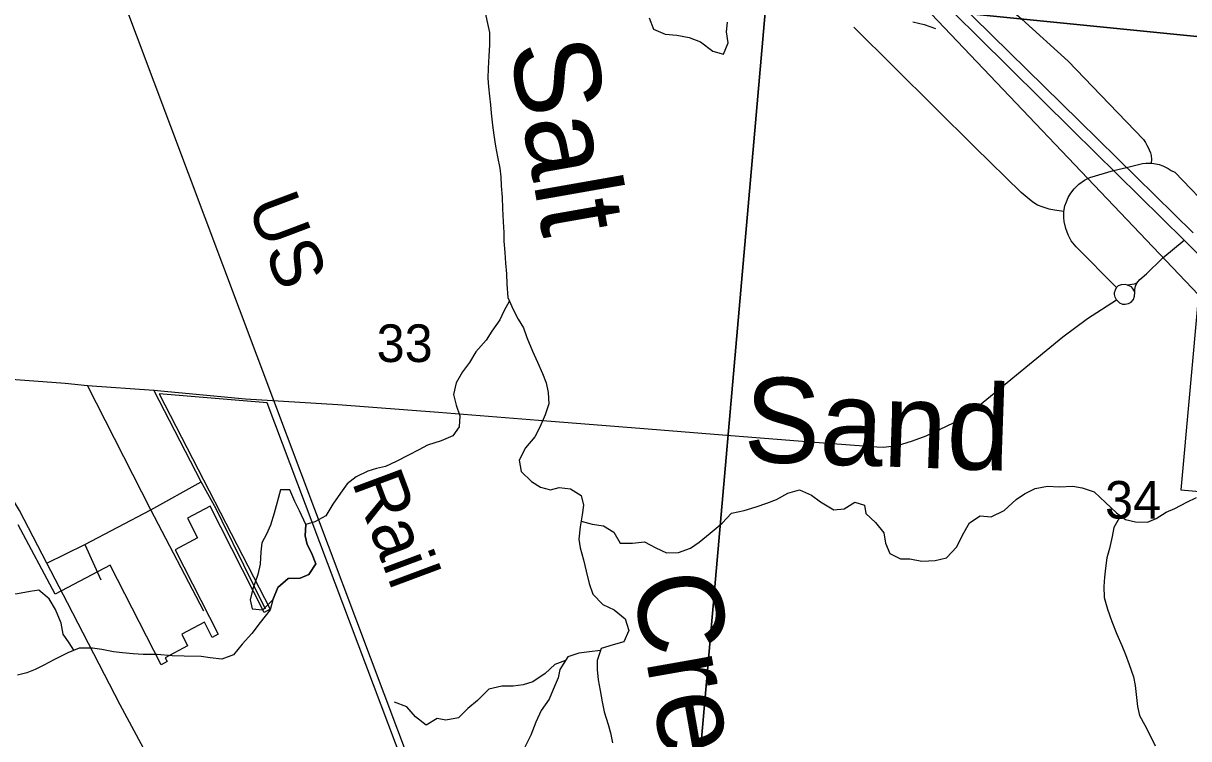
# Model space of a CAD drawing. Extents: x 0 to 42, y 0 to 22.
# Drawn here: x 3.451 to 4.099, y 19.766 to 20.163 of the extents above; entities that cross this region are included whole.
import ezdxf

# ---------------------------------------------------------------- set-up
doc = ezdxf.new("R2010")
doc.units = 0
for name, color, linetype in [('GM_X_City_Street', 7, 'Continuous'), ('GM_X_Corporation', 7, 'Continuous'), ('GM_X_County_Road', 7, 'Continuous'), ('GM_X_Major_River', 7, 'Continuous'), ('GM_X_Major_River_Text', 7, 'Continuous'), ('GM_X_Minor_Lake', 7, 'Continuous'), ('GM_X_Minor_River', 7, 'Continuous'), ('GM_X_Minor_River_Text', 7, 'Continuous'), ('GM_X_Rail_Line', 7, 'Continuous'), ('GM_X_Rail_Line_Text', 7, 'Continuous'), ('GM_X_Section', 7, 'Continuous'), ('GM_X_Section_Text', 7, 'Continuous'), ('GM_X_State_Route', 7, 'Continuous'), ('GM_X_Township_Road', 7, 'Continuous'), ('GM_X_US_Route', 7, 'Continuous')]:
    doc.layers.add(name, color=color, linetype=linetype)

msp = doc.modelspace()

# ---------------------------------------------------------------- linework, layer by layer
at = {"layer": 'GM_X_City_Street'}
for points in [[(4.0295, 20.05886), (4.02416, 20.0596), (4.0212, 20.06018), (4.01799, 20.06125), (4.01478, 20.06231), (4.01224, 20.06396), (4.0101, 20.06569), (4.00582, 20.06947), (3.98001, 20.0947), (3.91285, 20.16137)], [(4.06893, 20.01384), (4.0683, 20.01519), (4.06759, 20.01617), (4.06695, 20.01701), (4.06485, 20.01789), (4.06355, 20.01828), (4.06133, 20.01803), (4.05969, 20.01754), (4.05876, 20.01653), (4.03632, 20.0393), (4.03344, 20.0425), (4.03175, 20.04586), (4.0305, 20.04938), (4.02958, 20.05327), (4.02942, 20.05557), (4.0295, 20.05886)], [(4.05868, 20.00972), (4.05794, 20.01118), (4.05753, 20.01266), (4.05753, 20.0139), (4.0581, 20.0153), (4.05876, 20.01653)], [(3.57481, 19.95469), (3.62614, 19.95165), (3.68217, 19.94721), (3.73766, 19.94282), (3.79393, 19.93848), (3.83979, 19.93472), (3.89355, 19.93043), (3.92561, 19.92803), (3.929, 19.92789), (3.93386, 19.92839), (3.93936, 19.9296), (3.94544, 19.93145), (3.95297, 19.93418), (3.96083, 19.93776), (3.96806, 19.94138), (3.97942, 19.94868), (4.02884, 19.98909), (4.04265, 19.99928), (4.05868, 20.00972)], [(4.05868, 20.00972), (4.0603, 20.00809), (4.06195, 20.00743), (4.06351, 20.00743), (4.06532, 20.00776), (4.06688, 20.0085), (4.06803, 20.0099), (4.06869, 20.01179), (4.06893, 20.01384)], [(3.4021, 19.96879), (3.47481, 19.96334), (3.48708, 19.96217), (3.52406, 19.95944), (3.57481, 19.95469)]]:
    msp.add_lwpolyline(points, dxfattribs=at)
at = {"layer": 'GM_X_Corporation'}
for points in [[(3.93412, 20.19177), (4.10418, 20.01248), (4.09436, 19.9041), (4.22008, 19.89299)], [(3.88389, 19.16278), (3.72161, 19.59525), (3.587, 19.95245), (3.52687, 19.95745), (3.58866, 19.83776), (3.58532, 19.83598), (3.55522, 19.89505), (3.54268, 19.88838), (3.54829, 19.87738), (3.53579, 19.8708), (3.55973, 19.82381), (3.55639, 19.82203), (3.55209, 19.83047), (3.53955, 19.8238), (3.54277, 19.81747), (3.53023, 19.8108), (3.53131, 19.80869), (3.52796, 19.80691), (3.49977, 19.86226), (3.46926, 19.84604), (3.44854, 19.88472)]]:
    msp.add_lwpolyline(points, dxfattribs=at)
at = {"layer": 'GM_X_County_Road'}
for points in [[(3.83465, 20.32242), (3.8615, 20.29536), (3.88715, 20.27027), (3.90468, 20.25443), (3.94196, 20.22184), (4.00603, 20.16583), (4.03182, 20.14235), (4.04993, 20.1235)], [(4.04993, 20.1235), (4.07361, 20.09885), (4.0747, 20.09717), (4.07548, 20.09577), (4.0762, 20.09442), (4.07678, 20.09314), (4.07748, 20.09144), (4.07791, 20.09), (4.07821, 20.08784), (4.07797, 20.08567)], [(4.06718, 20.08413), (4.07304, 20.08561), (4.07493, 20.08577), (4.07797, 20.08567)], [(4.07797, 20.08567), (4.07935, 20.08558), (4.08245, 20.08496), (4.08434, 20.08429), (4.0873, 20.0827), (4.08902, 20.08168), (4.09109, 20.08065), (4.11347, 20.05735)], [(4.04269, 20.07717), (4.04378, 20.07771), (4.05698, 20.08163), (4.06424, 20.08339), (4.06718, 20.08413)], [(4.0295, 20.05886), (4.03005, 20.06193), (4.03096, 20.06432), (4.03186, 20.0667), (4.03334, 20.069), (4.03523, 20.07147), (4.03778, 20.0741), (4.04082, 20.07623), (4.04269, 20.07717)], [(4.08413, 20.03275), (4.08449, 20.03309), (4.09634, 20.04289)], [(4.06893, 20.01384), (4.06893, 20.01557), (4.06926, 20.01738), (4.06992, 20.0191), (4.07156, 20.02099), (4.07526, 20.02412), (4.08413, 20.03275)], [(4.06992, 20.0191), (4.06844, 20.01853), (4.06721, 20.0182), (4.06485, 20.01789)]]:
    msp.add_lwpolyline(points, dxfattribs=at)
at = {"layer": 'GM_X_Major_River'}
for points in [[(3.70777, 20.1702), (3.70923, 20.16336), (3.71033, 20.15842), (3.71046, 20.15159), (3.71003, 20.14514), (3.70959, 20.1385), (3.70955, 20.133), (3.70988, 20.12807), (3.71041, 20.12294), (3.71094, 20.11819), (3.71128, 20.11345), (3.71217, 20.1068), (3.71288, 20.10129), (3.71378, 20.09522), (3.71486, 20.08933), (3.71613, 20.08287), (3.71666, 20.07812)], [(3.71666, 20.07812), (3.71681, 20.07319), (3.71752, 20.06673), (3.71765, 20.06047), (3.71797, 20.05307), (3.7183, 20.04718), (3.71845, 20.04244), (3.71896, 20.03598), (3.71929, 20.0301), (3.71981, 20.02422), (3.72014, 20.01852), (3.72065, 20.01112), (3.72362, 20.00446), (3.72642, 19.99893), (3.72922, 19.99417), (3.73107, 19.98884), (3.73423, 19.98123), (3.73702, 19.97514), (3.73981, 19.96885), (3.74185, 19.96352), (3.74294, 19.9582), (3.74346, 19.95194), (3.74132, 19.94589), (3.73842, 19.93889), (3.73553, 19.9336), (3.73036, 19.92738), (3.7269, 19.92058), (3.72798, 19.91431), (3.73381, 19.90876), (3.73871, 19.90569), (3.74438, 19.90412), (3.74913, 19.90541), (3.75537, 19.90461), (3.76141, 19.90095), (3.76269, 19.89563), (3.76188, 19.89014), (3.76069, 19.88351), (3.76007, 19.87668), (3.76078, 19.87193), (3.76262, 19.86528), (3.76409, 19.85882), (3.76573, 19.85197), (3.76777, 19.84608), (3.7734, 19.84034), (3.77963, 19.83744), (3.78584, 19.83246), (3.78787, 19.826), (3.78498, 19.81957), (3.77909, 19.81791), (3.77244, 19.81587), (3.7703, 19.80925), (3.77026, 19.80432), (3.77078, 19.79843), (3.77186, 19.79254), (3.77295, 19.78628), (3.77404, 19.78076), (3.77625, 19.77373), (3.77754, 19.76898), (3.77882, 19.76346)]]:
    msp.add_lwpolyline(points, dxfattribs=at)
at = {"layer": 'GM_X_Minor_Lake'}
for points in [[(3.60846, 19.88478), (3.60489, 19.89237), (3.60226, 19.89769), (3.59944, 19.90415), (3.59433, 19.90416), (3.59242, 19.89734), (3.59088, 19.89109), (3.58878, 19.88446), (3.58649, 19.87954), (3.58401, 19.87462), (3.58343, 19.86969), (3.58303, 19.86287), (3.58168, 19.85699), (3.579, 19.84904), (3.57747, 19.84298), (3.57859, 19.83804), (3.58445, 19.83745), (3.59015, 19.84293)], [(3.59015, 19.84293), (3.59282, 19.84975), (3.59852, 19.85485), (3.60533, 19.85502), (3.61007, 19.85709), (3.61387, 19.86295), (3.61162, 19.86903), (3.60918, 19.87378), (3.60806, 19.87852), (3.60846, 19.88478)]]:
    msp.add_lwpolyline(points, dxfattribs=at)
at = {"layer": 'GM_X_Minor_River'}
for points in [[(3.79903, 20.16646), (3.80147, 20.1602), (3.80808, 20.15752), (3.81451, 20.15693), (3.82132, 20.15558), (3.82756, 20.15309), (3.83454, 20.14795), (3.8404, 20.14641), (3.84307, 20.15266), (3.84215, 20.15873), (3.84255, 20.16404)], [(3.94549, 20.16426), (3.95191, 20.16272), (3.95815, 20.16061)], [(3.7215, 20.00922), (3.71843, 20.00348), (3.71614, 19.99856), (3.71177, 19.99232), (3.70853, 19.9874), (3.70283, 19.98078), (3.69922, 19.97491), (3.69542, 19.96981), (3.69199, 19.96356), (3.69045, 19.95712), (3.69195, 19.95124), (3.69401, 19.94535), (3.69361, 19.9391), (3.69, 19.93418), (3.68355, 19.93136), (3.67597, 19.92892), (3.67123, 19.92628), (3.66536, 19.92345), (3.65853, 19.91987), (3.65266, 19.91705), (3.64773, 19.91593), (3.64281, 19.91443), (3.63637, 19.91142), (3.63143, 19.90745), (3.62763, 19.90235), (3.62344, 19.8961), (3.61945, 19.88967), (3.61338, 19.88628), (3.60846, 19.88478), (3.60806, 19.87852), (3.60918, 19.87378), (3.61162, 19.86903), (3.61387, 19.86295), (3.61007, 19.85709), (3.60533, 19.85502), (3.59852, 19.85485), (3.59282, 19.84975), (3.59015, 19.84293), (3.58862, 19.83744), (3.5831, 19.83044), (3.57835, 19.8242), (3.57303, 19.81834), (3.56828, 19.81248), (3.56184, 19.81004), (3.55522, 19.81082), (3.5503, 19.8114), (3.54084, 19.81162), (3.53422, 19.81184), (3.52589, 19.81262), (3.51814, 19.81265), (3.51246, 19.81286), (3.5066, 19.81345), (3.50149, 19.81403), (3.49506, 19.81538), (3.48995, 19.81616), (3.48257, 19.81618), (3.47613, 19.81355), (3.46836, 19.80959), (3.46286, 19.80658), (3.45812, 19.80432), (3.45339, 19.80244), (3.44827, 19.80113)], [(3.76126, 19.88666), (3.76741, 19.885), (3.77365, 19.88403), (3.77951, 19.88059), (3.78308, 19.87451), (3.78989, 19.87449), (3.79652, 19.87523), (3.80275, 19.87179), (3.8088, 19.86912), (3.81542, 19.86928), (3.82205, 19.87173), (3.82679, 19.87494), (3.83306, 19.88003), (3.8397, 19.88551), (3.84483, 19.89118), (3.85183, 19.89267), (3.85846, 19.89474), (3.86453, 19.8968), (3.86983, 19.89868), (3.87609, 19.90226), (3.88253, 19.90414), (3.88933, 19.90108), (3.89424, 19.89746), (3.9016, 19.89307), (3.90747, 19.89362), (3.91335, 19.89721), (3.91864, 19.89567), (3.91938, 19.89093), (3.92485, 19.88598), (3.92937, 19.88028), (3.9303, 19.8744), (3.93274, 19.8687), (3.93879, 19.86583), (3.9439, 19.86582), (3.95051, 19.86447), (3.9579, 19.86482), (3.96434, 19.86632), (3.97003, 19.87237), (3.97308, 19.87899), (3.97708, 19.8858), (3.98296, 19.88958), (3.98901, 19.88918), (3.99621, 19.89257), (4.00286, 19.8988), (4.0076, 19.90182), (4.01348, 19.90483), (4.02029, 19.90614), (4.02691, 19.90573), (4.03449, 19.90609), (4.03959, 19.90531), (4.04621, 19.90301), (4.05262, 19.89711), (4.05866, 19.89141), (4.06375, 19.8876), (4.06924, 19.88625), (4.07586, 19.88623), (4.08078, 19.88811), (4.08628, 19.89169), (4.09102, 19.89376), (4.09766, 19.89734), (4.10315, 19.89979)], [(4.06095, 19.88969), (4.05711, 19.88326), (4.05634, 19.87814), (4.0548, 19.87151), (4.05327, 19.8664), (4.0525, 19.86052), (4.0521, 19.85559), (4.0517, 19.85047), (4.05187, 19.84421), (4.05374, 19.83776), (4.05618, 19.83093), (4.0588, 19.8239), (4.06162, 19.81764), (4.06368, 19.81251), (4.06575, 19.807), (4.06818, 19.80017), (4.06911, 19.79543), (4.06985, 19.7886), (4.0704, 19.78367), (4.07152, 19.77873), (4.07434, 19.77322), (4.07734, 19.76753), (4.08016, 19.76183)], [(3.47947, 19.81491), (3.47691, 19.81905), (3.47371, 19.8238), (3.47259, 19.83006), (3.4694, 19.83765), (3.46583, 19.84354), (3.46017, 19.8483), (3.45524, 19.84756), (3.44824, 19.84626), (3.4418, 19.84609), (3.43537, 19.84744), (3.42673, 19.85174)], [(3.7721, 19.81483), (3.76603, 19.81408), (3.75997, 19.81335), (3.75391, 19.81128), (3.74954, 19.80428), (3.74857, 19.79954), (3.74571, 19.79311), (3.74361, 19.7878), (3.73905, 19.78137), (3.73619, 19.77494), (3.73333, 19.76774), (3.72971, 19.76036)], [(3.75268, 19.80931), (3.74671, 19.80695), (3.74139, 19.80203), (3.73456, 19.79732), (3.72907, 19.79563), (3.72358, 19.79489), (3.71734, 19.79491), (3.71014, 19.79323), (3.70368, 19.78699), (3.69837, 19.78265), (3.69324, 19.77736), (3.68624, 19.77605), (3.68132, 19.77702), (3.67525, 19.77325), (3.6694, 19.77801), (3.6645, 19.78352), (3.6577, 19.78601)]]:
    msp.add_lwpolyline(points, dxfattribs=at)
at = {"layer": 'GM_X_Rail_Line'}
msp.add_lwpolyline([(3.69545, 19.67465), (3.66705, 19.75036), (3.59067, 19.95377), (3.50508, 20.18171), (3.45027, 20.32762)], dxfattribs=at)
at = {"layer": 'GM_X_Section'}
for points in [[(3.90893, 20.68435), (4.40821, 20.63742), (4.36789, 20.12963), (3.86445, 20.18016)], [(3.37304, 20.22364), (3.86445, 20.18016), (3.82054, 19.67899), (3.77906, 19.68243), (3.34568, 19.72023)], [(3.86445, 20.18016), (4.36789, 20.12963), (4.32304, 19.63244), (4.30012, 19.63416), (3.82054, 19.67899)]]:
    msp.add_lwpolyline(points, close=True, dxfattribs=at)
at = {"layer": 'GM_X_State_Route'}
for points in [[(3.47602, 19.84126), (3.46458, 19.86339), (3.44932, 19.89257), (3.43558, 19.91507), (3.41993, 19.94018)], [(3.54876, 19.70345), (3.53392, 19.73116), (3.50529, 19.7846), (3.47602, 19.84126)]]:
    msp.add_lwpolyline(points, dxfattribs=at)
at = {"layer": 'GM_X_Township_Road'}
for p, q in [((3.58599, 19.83779), (3.5619, 19.88666)), ((3.48557, 19.87373), (3.49461, 19.8541))]:
    msp.add_line(p, q, dxfattribs=at)
for points in [[(3.5518, 19.83676), (3.52232, 19.893), (3.48708, 19.96217)], [(3.5619, 19.88666), (3.55853, 19.89351), (3.5502, 19.9085), (3.52406, 19.95944)], [(3.46458, 19.86339), (3.48557, 19.87373), (3.52232, 19.893), (3.5502, 19.9085)]]:
    msp.add_lwpolyline(points, dxfattribs=at)
at = {"layer": 'GM_X_US_Route'}
for points in [[(3.69737, 20.46279), (3.72451, 20.42774), (3.74884, 20.39927), (3.75105, 20.3967), (3.753, 20.39455), (3.78228, 20.36237), (3.80437, 20.34013), (3.81846, 20.32607), (3.84074, 20.30415), (3.91696, 20.22869), (3.95718, 20.18872), (3.9895, 20.15697), (4.03803, 20.10917), (4.10122, 20.04701)], [(3.96914, 20.16854), (3.98181, 20.15587), (4.03422, 20.10405), (4.09634, 20.04289)], [(4.09634, 20.04289), (4.13604, 20.00334), (4.1804, 19.95914), (4.2246, 19.91649), (4.24802, 19.89555), (4.26275, 19.88268), (4.26703, 19.87917)]]:
    msp.add_lwpolyline(points, dxfattribs=at)

# ---------------------------------------------------------------- texts
at = {"layer": 'GM_X_Major_River_Text'}
for s, height, rotation, p in [('Salt', 0.047353, 279.99966, (3.72135, 20.15098)), ('Creek', 0.047354, 279.99904, (3.78936, 19.85465))]:
    msp.add_text(s, height=height, rotation=rotation, dxfattribs=at).set_placement(p)
at = {"layer": 'GM_X_Minor_River_Text'}
msp.add_text('Sand', height=0.047348, rotation=357.99734, dxfattribs=at).set_placement((3.85116, 19.91985))
at = {"layer": 'GM_X_Rail_Line_Text'}
for s, rotation, p in [('US', 290.6025, (3.57582, 20.06283)), ('Rail', 290.48347, (3.63376, 19.90862))]:
    msp.add_text(s, height=0.028314, rotation=rotation, dxfattribs=at).set_placement(p)
at = {"layer": 'GM_X_Section_Text'}
for s, p in [('33', (3.64772, 19.97517)), ('34', (4.05231, 19.88809))]:
    msp.add_text(s, height=0.020928, rotation=0.00001, dxfattribs=at).set_placement(p)

doc.saveas('drawing.dxf')
